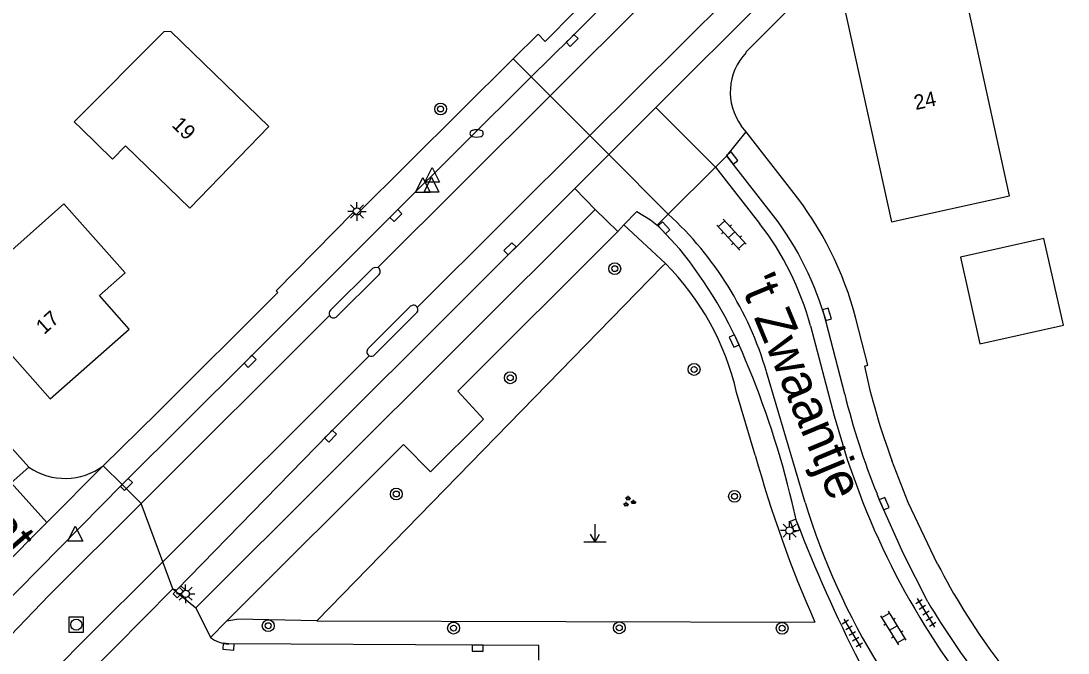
# Model space of a CAD drawing. Extents: x 136000 to 138005, y 398500 to 400500.
# Drawn here: x 137638.1 to 137708.8, y 398989.8 to 399032.5 of the extents above; entities that cross this region are included whole.
import ezdxf

# ---------------------------------------------------------------- set-up
doc = ezdxf.new("R2010")
doc.units = 0
for name, color, linetype in [('gg-anno-huisnummerreeks BGT', 7, 'Continuous'), ('gg-anno-openbare ruimte label', 7, 'Continuous'), ('gg-bbg-bijgebouw', 7, 'Continuous'), ('gg-bbg-gedigitaliseerde bebouwing', 7, 'Continuous'), ('gg-bbg-hoofdgebouw', 7, 'Continuous'), ('gg-knt-verharding', 7, 'Continuous'), ('gg-knt-verharding nz', 7, 'Continuous'), ('gt-grn-groengrens', 7, 'Continuous'), ('gt-grn-weggrens', 7, 'Continuous'), ('gt-symb-boom', 7, 'Continuous'), ('gt-symb-brandkraan', 7, 'Continuous'), ('gt-symb-groenvak', 7, 'Continuous'), ('gt-symb-klinker verharding', 7, 'Continuous'), ('gt-symb-kolk', 7, 'Continuous'), ('gt-symb-lichtmast', 7, 'Continuous'), ('gt-symb-markant object', 7, 'Continuous'), ('gt-symb-rioolschacht', 7, 'Continuous'), ('gt-symb-tegel verharding', 7, 'Continuous'), ('gt-symb-waterafsluiter', 7, 'Continuous')]:
    doc.layers.add(name, color=color, linetype=linetype)

# ---------------------------------------------------------------- blocks, each defined once
blk = doc.blocks.new('gt0-KOLK')
at = {"layer": 'gt-symb-kolk'}
blk.add_lwpolyline([(0, 0), (0.375, 0), (0.375, 0.4), (-0.375, 0.4), (-0.375, 0), (0, 0)], dxfattribs=at)
blk = doc.blocks.new('gt0-LMAST')
at = {"layer": 'gt-symb-lichtmast'}
for p, q in [((-0.182, 0.173), (-0.447, 0.438)), ((-0.005, 0.246), (-0.005, 0.621)), ((0.172, 0.173), (0.437, 0.438)), ((-0.255, -0.004), (-0.63, -0.004)), ((-0.182, -0.181), (-0.447, -0.446)), ((-0.005, -0.254), (-0.005, -0.629)), ((0.437, -0.446), (0.172, -0.181)), ((0.245, -0.004), (0.62, -0.004))]:
    blk.add_line(p, q, dxfattribs=at)
blk.add_circle((-0.005, -0.004), 0.25, dxfattribs=at)
blk = doc.blocks.new('gt0-WAFSL')
at = {"layer": 'gt-symb-waterafsluiter'}
for p, q in [((-0.5, -0.333), (0, 0.667)), ((0, 0.667), (0.5, -0.333)), ((0.5, -0.333), (-0.5, -0.333))]:
    blk.add_line(p, q, dxfattribs=at)
blk = doc.blocks.new('gt0-BR')
at = {"layer": 'gt-symb-brandkraan'}
for centre, radius, start, end in [((-0.244, 0), 0.206, 107.56694, 252.43307), ((0.599, -2.664), 3, 106.89205, 107.56694), ((0, -0.691), 0.938, 73.10799, 106.89205), ((-0.599, -2.664), 3, 72.43309, 73.10799), ((0.244, 0), 0.206, 287.56695, 72.43309), ((0.599, 2.664), 3, 252.43307, 253.10797), ((0, 0.691), 0.938, 253.10797, 286.89206), ((-0.599, 2.664), 3, 286.89206, 287.56695)]:
    blk.add_arc(centre, radius, start, end, dxfattribs=at)
blk = doc.blocks.new('gt0-BOOM')
at = {"layer": 'gt-symb-boom'}
for radius in [0.4, 0.2]:
    blk.add_circle((0, 0), radius, dxfattribs=at)
blk = doc.blocks.new('gt0-KL1')
at = {"layer": 'gt-symb-klinker verharding'}
for p, q in [((-1.15, 0.3), (1.15, 0.3)), ((-1, -0.3), (-1, 0.3)), ((-0.5, 0.3), (-0.5, 0.45)), ((0, -0.3), (0, 0.3)), ((0.5, 0.3), (0.5, 0.45)), ((1, -0.3), (1, 0.3)), ((-1.15, -0.3), (1.15, -0.3)), ((-0.5, -0.45), (-0.5, -0.3)), ((0.5, -0.45), (0.5, -0.3))]:
    blk.add_line(p, q, dxfattribs=at)
blk = doc.blocks.new('gt0-GRVAK')
at = {"layer": 'gt-symb-groenvak'}
for p, q in [((-0.11, 0.189), (-0.228, 0.24)), ((-0.182, 0.153), (0.088, 0.153)), ((-0.091, 0.211), (-0.156, 0.322)), ((-0.047, 0.214), (-0.047, 0.393)), ((-0.004, 0.211), (0.061, 0.322)), ((0.015, 0.189), (0.133, 0.24)), ((0.262, -0.052), (0.197, 0.059)), ((0.305, -0.049), (0.305, 0.13)), ((0.349, -0.052), (0.414, 0.059)), ((-0.245, -0.228), (-0.363, -0.177)), ((-0.318, -0.264), (-0.047, -0.264)), ((-0.226, -0.206), (-0.291, -0.095)), ((-0.183, -0.203), (-0.183, -0.024)), ((-0.139, -0.206), (-0.074, -0.095)), ((-0.12, -0.228), (-0.002, -0.177)), ((0.243, -0.074), (0.125, -0.023)), ((0.17, -0.11), (0.441, -0.11)), ((0.368, -0.074), (0.486, -0.023))]:
    blk.add_line(p, q, dxfattribs=at)
blk = doc.blocks.new('gt0-TEG1')
at = {"layer": 'gt-symb-tegel verharding'}
for p, q in [((-1.125, 0), (1.125, 0)), ((-0.9, -0.25), (-0.9, 0.25)), ((-0.45, -0.25), (-0.45, 0.25)), ((0, -0.25), (0, 0.25)), ((0.45, -0.25), (0.45, 0.25)), ((0.9, -0.25), (0.9, 0.25))]:
    blk.add_line(p, q, dxfattribs=at)
blk = doc.blocks.new('gt0-MARKOB')
at = {"layer": 'gt-symb-markant object'}
for p, q in [((0, 0), (0, 1.2)), ((-0.75, 0), (0.75, 0)), ((0, 0), (-0.3, 0.52)), ((0, 0), (0.3, 0.52))]:
    blk.add_line(p, q, dxfattribs=at)
blk = doc.blocks.new('gt0-RS')
at = {"layer": 'gt-symb-rioolschacht'}
blk.add_lwpolyline([(-0.5, -0.5), (0.5, -0.5), (0.5, 0.5), (-0.5, 0.5)], close=True, dxfattribs=at)
blk.add_circle((0, 0), 0.375, dxfattribs=at)

msp = doc.modelspace()

# ---------------------------------------------------------------- linework, layer by layer
at = {"layer": 'gg-bbg-bijgebouw'}
msp.add_lwpolyline([(137702.81, 399010.706), (137708.441, 399011.965), (137707.132, 399017.821), (137701.497, 399016.561), (137702.81, 399010.706)], dxfattribs=at)
at = {"layer": 'gg-bbg-gedigitaliseerde bebouwing'}
msp.add_line((137647.703, 399031.791), (137641.658, 399025.696), dxfattribs=at)
at = {"layer": 'gg-bbg-hoofdgebouw'}
for points in [[(137701.58, 399035.431), (137693.6, 399033.661), (137696.83, 399018.961), (137704.81, 399020.711), (137701.58, 399035.431)], [(137654.8, 399025.39), (137648.183, 399031.812), (137647.703, 399031.791)], [(137641.658, 399025.696), (137642.106, 399025.266), (137644.25, 399023.18), (137645.13, 399024.08), (137649.46, 399019.88), (137654.8, 399025.39)], [(137633.92, 399013.9), (137640.05, 399007), (137645.37, 399011.71), (137643.37, 399013.97), (137645.1, 399015.5), (137640.96, 399020.17), (137633.92, 399013.9)]]:
    msp.add_lwpolyline(points, dxfattribs=at)
at = {"layer": 'gg-knt-verharding'}
for p, q in [((137673.787, 399027.458), (137695.714, 399049.335)), ((137676.475, 399024.769), (137698.439, 399046.652)), ((137680.931, 399026.675), (137699.706, 399045.404)), ((137614.171, 399029.476), (137638.601, 399002.384)), ((137662.163, 399015.86), (137673.787, 399027.458)), ((137677.746, 399023.498), (137680.931, 399026.675)), ((137687.029, 399025.021), (137686.697, 399025.433)), ((137664.825, 399013.162), (137676.475, 399024.769)), ((137690.11, 399021.061), (137687.029, 399025.021)), ((137675.454, 399021.212), (137677.746, 399023.498)), ((137685.717, 399023.409), (137684.953, 399022.648)), ((137685.926, 399023.142), (137685.717, 399023.409)), ((137684.953, 399022.648), (137681.768, 399019.476)), ((137684.953, 399022.648), (137687.923, 399018.844)), ((137688.881, 399019.349), (137685.926, 399023.142)), ((137676.831, 399019.79), (137675.454, 399021.212)), ((137649.873, 398992.884), (137676.831, 399019.79)), ((137676.831, 399019.79), (137678.355, 399018.299)), ((137681.768, 399019.476), (137681.008, 399018.719)), ((137678.355, 399018.299), (137678.766, 399018.739)), ((137681.388, 399015.953), (137658.032, 398992.016)), ((137659.344, 399012.521), (137662.256, 399015.397)), ((137646.186, 398999.935), (137658.901, 399012.619)), ((137661.495, 399010.38), (137664.371, 399013.246)), ((137661.931, 399009.969), (137664.814, 399012.843)), ((137693.68, 399007.319), (137692.42, 399012.181)), ((137647.645, 398996), (137661.585, 399009.908)), ((137691.009, 399000), (137688.399, 399008.832)), ((137635.649, 398991.816), (137644.904, 399001.208)), ((137690.432, 398998.745), (137690.132, 399000)), ((137640.539, 398986.303), (137648.321, 398994.178)), ((137648.321, 398994.178), (137649.873, 398992.884)), ((137658.032, 398992.016), (137652.652, 398992.119)), ((137650.853, 398990.887), (137651.96, 398991.998)), ((137673.03, 398989.35), (137673.03, 398990.35))]:
    msp.add_line(p, q, dxfattribs=at)
for points in [[(137687.023, 399030.375), (137686.994, 399030.399), (137702.952, 399046.372), (137702.851, 399046.466), (137719.903, 399063.435)], [(137671.296, 399029.949), (137672.992, 399031.63), (137673.467, 399031.135), (137675.47, 399033.157), (137675.607, 399034.733), (137684.951, 399044.009)], [(137672.513, 399028.732), (137675.136, 399031.341), (137688.105, 399044.27)], [(137643.626, 399002.478), (137647.294, 399006.078), (137655.408, 399014.184), (137655.292, 399014.28), (137660.522, 399019.605), (137660.688, 399019.434), (137671.296, 399029.949)], [(137644.904, 399001.208), (137645.044, 399001.35), (137653.398, 399009.672), (137663.243, 399019.513), (137672.513, 399028.732)], [(137648.321, 398994.178), (137648.594, 398994.102), (137658.819, 399004.622), (137675.454, 399021.212)], [(137678.766, 399018.739), (137679.651, 399019.653), (137680.567, 399019.096), (137681.008, 399018.719)], [(137651.96, 398991.998), (137663.9, 399003.903), (137665.706, 399002.062), (137669.295, 399005.623), (137667.564, 399007.523), (137678.355, 399018.299)], [(137681.008, 399018.719), (137681.333, 399018.405), (137682.542, 399017.098)], [(137658.963, 399012.983), (137661.827, 399015.823), (137661.988, 399015.881), (137662.163, 399015.86)], [(137691.364, 399011.923), (137692.976, 399005.851), (137693.854, 399002.897), (137694.904, 399000)], [(137695.01, 399009.201), (137695.25, 399009.271), (137694.429, 399012.422)], [(137699.95, 398995.84), (137697.972, 399000), (137696.87, 399002.832)], [(137636.846, 398990.483), (137639.979, 398993.744), (137646.186, 398999.935)], [(137699.291, 398993.288), (137697.638, 398996.536), (137696.092, 399000), (137695.86, 399000.571)], [(137639.344, 398987.655), (137642.183, 398990.55), (137647.645, 398996)], [(137673.03, 398990.35), (137668.901, 398990.354), (137652.097, 398990.459)]]:
    msp.add_lwpolyline(points, dxfattribs=at)
for centre, radius, start, end in [((137689.803, 399027.71), 3.851, 136.2065, 216.24538), ((137672.103, 399006.659), 23.058, 14.47286, 38.65194), ((137665.822, 399002.155), 23.543, 16.47619, 47.36798), ((137672.112, 399006.612), 21.058, 15.33472, 37.21842), ((137672.741, 399006.98), 19.268, 14.86559, 38.00593), ((137660.005, 398998.629), 29.138, 22.15894, 39.33498), ((137662.008, 399015.588), 0.313, 322.33328, 60.38176), ((137664.565, 399013.026), 0.293, 27.58234, 131.45278), ((137659.147, 399012.764), 0.286, 130.12919, 210.538), ((137659.163, 399012.755), 0.296, 207.39987, 307.65209), ((137664.556, 399013.012), 0.308, 326.82402, 29.22611), ((137661.723, 399010.179), 0.304, 138.52463, 243.06628), ((137661.723, 399010.139), 0.269, 239.14116, 320.85591), ((137629.194, 398985.424), 62.657, 13.45243, 22.71556), ((137737.769, 399018.232), 43.703, 191.92633, 200.63346), ((137741.411, 399019.013), 49.142, 193.7659, 202.0411), ((137641.048, 399005.933), 4.311, 235.41584, 306.72751), ((137735.607, 399013.514), 46.6, 196.85765, 226.84278), ((137743.749, 399019.317), 52.526, 201.57704, 224.8491), ((137782.208, 399033.877), 98.27, 200.947, 207.03815), ((137740.054, 399016.48), 45.104, 207.23302, 225.57924), ((137745.324, 399020.692), 53.573, 210.76593, 224.70655), ((137652.064, 398992.386), 1.927, 231.05747, 270.97083)]:
    msp.add_arc(centre, radius, start, end, dxfattribs=at)
at = {"layer": 'gg-knt-verharding nz'}
msp.add_line((137649.873, 398992.884), (137650.853, 398990.887), dxfattribs=at)
at = {"layer": 'gt-grn-groengrens'}
for p, q in [((137678.766, 399018.739), (137681.571, 399016.141)), ((137681.388, 399015.953), (137681.571, 399016.141)), ((137687.638, 399003.184), (137686.381, 399007.42)), ((137651.96, 398991.998), (137652.652, 398992.119)), ((137658.032, 398992.016), (137691.659, 398991.924))]:
    msp.add_line(p, q, dxfattribs=at)
for centre, radius, start, end in [((137668.736, 399003.375), 18.102, 12.91131, 44.84587), ((137767.973, 399025.524), 83.383, 195.54049, 203.76329)]:
    msp.add_arc(centre, radius, start, end, dxfattribs=at)
at = {"layer": 'gt-grn-weggrens'}
for p, q in [((137672.513, 399028.732), (137671.296, 399029.949)), ((137673.787, 399027.458), (137672.513, 399028.732)), ((137676.475, 399024.769), (137673.787, 399027.458)), ((137684.953, 399022.648), (137680.931, 399026.675)), ((137677.746, 399023.498), (137676.475, 399024.769)), ((137685.717, 399023.409), (137687.029, 399025.021)), ((137681.768, 399019.476), (137677.746, 399023.498)), ((137638.601, 399002.384), (137637.416, 399001.322)), ((137639.817, 398998.643), (137643.626, 399002.478)), ((137643.626, 399002.478), (137644.904, 399001.208)), ((137637.416, 399001.322), (137639.817, 398998.643)), ((137644.904, 399001.208), (137646.186, 398999.935)), ((137647.645, 398996), (137646.186, 398999.935)), ((137636.669, 398995.474), (137639.817, 398998.643)), ((137648.321, 398994.178), (137647.645, 398996))]:
    msp.add_line(p, q, dxfattribs=at)

# ---------------------------------------------------------------- block references
at = {"layer": 'gt-symb-boom'}
for p in [(137666.397, 399026.571), (137678.157, 399015.787), (137683.511, 399008.983), (137671.102, 399008.42), (137663.406, 399000.569), (137686.238, 399000.413), (137654.759, 398991.676), (137667.273, 398991.515), (137678.46, 398991.535), (137689.455, 398991.504)]:
    msp.add_blockref('gt0-BOOM', p, dxfattribs=at)
at = {"layer": 'gt-symb-brandkraan'}
msp.add_blockref('gt0-BR', (137668.832, 399024.918), dxfattribs=at)
at = {"layer": 'gt-symb-groenvak'}
msp.add_blockref('gt0-GRVAK', (137679.109, 399000.057), dxfattribs=at)
at = {"layer": 'gt-symb-klinker verharding'}
for p, rotation in [((137686.039, 399018.078), -47.55289814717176), ((137696.959, 398991.523), -58.741514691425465)]:
    msp.add_blockref('gt0-KL1', p, dxfattribs=dict(at, rotation=rotation))
at = {"layer": 'gt-symb-kolk'}
for p, rotation in [((137675.136, 399031.341), -135.15406655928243), ((137685.926, 399023.142), -51.9843395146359), ((137663.243, 399019.513), -135.0057061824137), ((137681.333, 399018.405), -47.231767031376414), ((137671.225, 399016.994), 44.92581966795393), ((137692.289, 399012.657), -73.50377577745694), ((137686.028, 399010.816), -65.22886109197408), ((137653.398, 399009.672), -135.10841734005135), ((137658.819, 399004.622), -134.18390851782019), ((137645.044, 399001.35), -134.57770807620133), ((137696.157, 398999.843), -66.92177859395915), ((137690.135, 398998.372), -70.00710602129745), ((137648.594, 398994.102), -134.18390851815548), ((137652.097, 398990.459), 175.11170485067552), ((137668.901, 398990.354), 179.6449321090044)]:
    msp.add_blockref('gt0-KOLK', p, dxfattribs=dict(at, rotation=rotation))
at = {"layer": 'gt-symb-lichtmast'}
for p in [(137660.756, 399019.652), (137689.963, 398998.106), (137649.189, 398993.838)]:
    msp.add_blockref('gt0-LMAST', p, dxfattribs=at)
at = {"layer": 'gt-symb-markant object'}
msp.add_blockref('gt0-MARKOB', (137676.822, 398997.337), dxfattribs=at)
at = {"layer": 'gt-symb-rioolschacht'}
msp.add_blockref('gt0-RS', (137641.8, 398991.749), dxfattribs=at)
at = {"layer": 'gt-symb-tegel verharding', "rotation": -58.741514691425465}
for p in [(137699.161, 398992.548), (137694.193, 398991.164)]:
    msp.add_blockref('gt0-TEG1', p, dxfattribs=at)
at = {"layer": 'gt-symb-waterafsluiter'}
for p in [(137665.822, 399021.953), (137665.193, 399021.272), (137665.785, 399021.296), (137641.733, 398997.729)]:
    msp.add_blockref('gt0-WAFSL', p, dxfattribs=at)

# ---------------------------------------------------------------- texts
at = {"layer": 'gg-anno-huisnummerreeks BGT'}
for s, rotation, p in [('24', 12.4, (137698.474, 399026.496)), ('19', 315.9, (137648.187, 399025.431)), ('17', 41.5, (137639.627, 399011.301))]:
    msp.add_text(s, height=1, rotation=rotation, dxfattribs=at).set_placement(p)
at = {"layer": 'gg-anno-openbare ruimte label'}
for s, rotation, p in [('Sint Josephstraat', 311.1, (137620.394, 399015.649)), ("'t Zwaantje", 292.6, (137686.567, 399014.81))]:
    msp.add_text(s, height=2.5, rotation=rotation, dxfattribs=at).set_placement(p)

doc.saveas('drawing.dxf')
